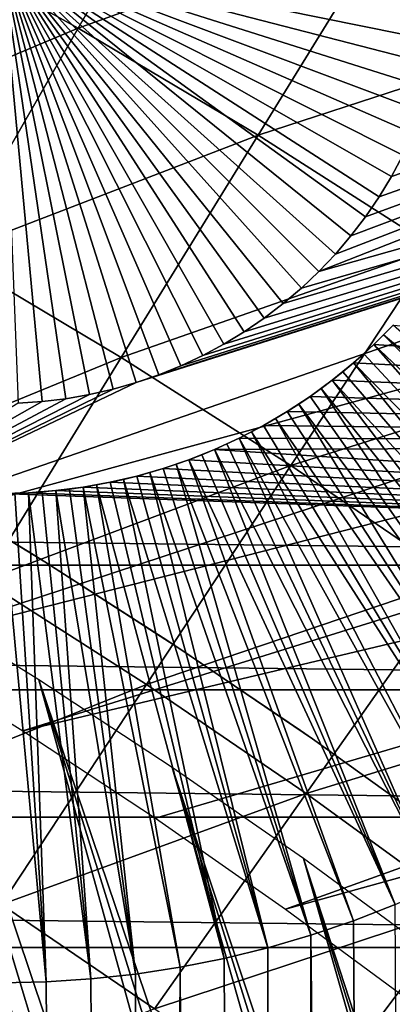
# Model space of a CAD drawing. Header units: millimetres. Extents: x -50 to 50, y -50 to 50.
# Tile 534 of 562: x 12.9 to 14.4, y 19.1 to 22.9. Entities that reach past the tile are written whole.
import ezdxf

# ---------------------------------------------------------------- set-up
doc = ezdxf.new("R2010")
doc.units = ezdxf.units.MM
doc.header["$LTSCALE"] = 65.185185
for name, color, linetype in [('1', 7, 'CONTINUOUS'), ('11', 7, 'CONTINUOUS'), ('18', 7, 'CONTINUOUS'), ('2', 7, 'CONTINUOUS'), ('36', 7, 'CONTINUOUS'), ('39', 7, 'CONTINUOUS'), ('46', 7, 'CONTINUOUS'), ('48', 7, 'CONTINUOUS'), ('49', 7, 'CONTINUOUS'), ('79', 7, 'CONTINUOUS'), ('80', 7, 'CONTINUOUS')]:
    doc.layers.add(name, color=color, linetype=linetype)

msp = doc.modelspace()

# ---------------------------------------------------------------- linework, layer by layer
at = {"layer": '1', "color": 7, "linetype": 'Continuous', "true_color": 0xf5f5f5}
for points in [[(14.2949, 21.6588), (14.3702, 21.7341), (20.0728, 21.2755), (14.2949, 21.6588)], [(14.216, 21.5875), (14.2949, 21.6588), (20.0728, 21.2755), (14.216, 21.5875)], [(14.1335, 21.5203), (14.216, 21.5875), (20.0728, 21.2755), (14.1335, 21.5203)], [(14.0477, 21.4573), (14.1335, 21.5203), (20.0728, 21.2755), (14.0477, 21.4573)], [(13.9589, 21.3987), (14.0477, 21.4573), (20.0728, 21.2755), (13.9589, 21.3987)], [(13.8672, 21.3448), (13.9589, 21.3987), (20.0728, 21.2755), (13.8672, 21.3448)], [(13.7729, 21.2955), (13.8672, 21.3448), (20.0728, 21.2755), (13.7729, 21.2955)], [(13.6762, 21.2511), (13.7729, 21.2955), (20.0728, 21.2755), (13.6762, 21.2511)], [(-20.0728, 21.2755), (20.5624, 20.8027), (-20.5624, 20.8027), (-20.0728, 21.2755)], [(12.8481, 21.0809), (20.5624, 20.8027), (-20.0728, 21.2755), (12.8481, 21.0809)], [(20.5624, 20.8027), (13.6762, 21.2511), (20.0728, 21.2755), (20.5624, 20.8027)], [(13.5774, 21.2116), (13.6762, 21.2511), (20.5624, 20.8027), (13.5774, 21.2116)], [(13.3744, 21.1479), (13.4768, 21.1772), (20.5624, 20.8027), (13.3744, 21.1479)], [(13.4768, 21.1772), (13.5774, 21.2116), (20.5624, 20.8027), (13.4768, 21.1772)], [(13.2708, 21.1239), (13.3744, 21.1479), (20.5624, 20.8027), (13.2708, 21.1239)], [(13.0606, 21.0917), (13.1661, 21.1051), (20.5624, 20.8027), (13.0606, 21.0917)], [(13.1661, 21.1051), (13.2708, 21.1239), (20.5624, 20.8027), (13.1661, 21.1051)], [(12.8481, 21.0809), (12.9544, 21.0836), (20.5624, 20.8027), (12.8481, 21.0809)], [(12.9544, 21.0836), (13.0606, 21.0917), (20.5624, 20.8027), (12.9544, 21.0836)], [(-20.5624, 20.8027), (21.0409, 20.3185), (-21.0409, 20.3185), (-20.5624, 20.8027)], [(20.5624, 20.8027), (21.0409, 20.3185), (-20.5624, 20.8027), (20.5624, 20.8027)], [(-21.0409, 20.3185), (21.508, 19.8235), (-21.508, 19.8235), (-21.0409, 20.3185)], [(21.0409, 20.3185), (21.508, 19.8235), (-21.0409, 20.3185), (21.0409, 20.3185)], [(-21.508, 19.8235), (21.9635, 19.3176), (-21.9635, 19.3176), (-21.508, 19.8235)], [(21.508, 19.8235), (21.9635, 19.3176), (-21.508, 19.8235), (21.508, 19.8235)], [(-21.9635, 19.3176), (22.407, 18.8013), (-22.407, 18.8013), (-21.9635, 19.3176)], [(21.9635, 19.3176), (22.407, 18.8013), (-21.9635, 19.3176), (21.9635, 19.3176)]]:
    msp.add_3dface(points, dxfattribs=at)
at = {"layer": '11', "color": 7, "linetype": 'Continuous', "true_color": 0xf5f5f5}
for points in [[(14.3702, 21.7341), (14.2949, 21.6588), (14.3702, 21.7341, 2.4), (14.3702, 21.7341)], [(14.3702, 21.7341, 2.4), (14.2949, 21.6588), (14.333, 21.696, 2.4), (14.3702, 21.7341, 2.4)], [(14.333, 21.696, 2.4), (14.2949, 21.6588), (14.2949, 21.6588, 2.4), (14.333, 21.696, 2.4)], [(14.2949, 21.6588), (14.216, 21.5875), (14.2949, 21.6588, 2.4), (14.2949, 21.6588)], [(14.2949, 21.6588, 2.4), (14.216, 21.5875), (14.2559, 21.6227, 2.4), (14.2949, 21.6588, 2.4)], [(14.2559, 21.6227, 2.4), (14.216, 21.5875), (14.216, 21.5875, 2.4), (14.2559, 21.6227, 2.4)], [(14.216, 21.5875, 2.4), (14.1335, 21.5203), (14.1752, 21.5534, 2.4), (14.216, 21.5875, 2.4)], [(14.216, 21.5875), (14.1335, 21.5203), (14.216, 21.5875, 2.4), (14.216, 21.5875)], [(14.1335, 21.5203), (14.0477, 21.4573), (14.1335, 21.5203, 2.4), (14.1335, 21.5203)], [(14.1335, 21.5203, 2.4), (14.0477, 21.4573), (14.091, 21.4882, 2.4), (14.1335, 21.5203, 2.4)], [(14.1752, 21.5534, 2.4), (14.1335, 21.5203), (14.1335, 21.5203, 2.4), (14.1752, 21.5534, 2.4)], [(14.091, 21.4882, 2.4), (14.0477, 21.4573), (14.0477, 21.4573, 2.4), (14.091, 21.4882, 2.4)], [(14.0477, 21.4573), (13.9589, 21.3987), (14.0477, 21.4573, 2.4), (14.0477, 21.4573)], [(14.0477, 21.4573, 2.4), (13.9589, 21.3987), (14.0037, 21.4274, 2.4), (14.0477, 21.4573, 2.4)], [(14.0037, 21.4274, 2.4), (13.9589, 21.3987), (13.9589, 21.3987, 2.4), (14.0037, 21.4274, 2.4)], [(13.9589, 21.3987), (13.8672, 21.3448), (13.9589, 21.3987, 2.4), (13.9589, 21.3987)], [(13.9589, 21.3987, 2.4), (13.8672, 21.3448), (13.9134, 21.3712, 2.4), (13.9589, 21.3987, 2.4)], [(13.9134, 21.3712, 2.4), (13.8672, 21.3448), (13.8672, 21.3448, 2.4), (13.9134, 21.3712, 2.4)], [(13.8672, 21.3448), (13.7729, 21.2955), (13.8672, 21.3448, 2.4), (13.8672, 21.3448)], [(13.8672, 21.3448, 2.4), (13.7729, 21.2955), (13.8204, 21.3195, 2.4), (13.8672, 21.3448, 2.4)], [(13.7729, 21.2955, 2.4), (13.6762, 21.2511), (13.7249, 21.2727, 2.4), (13.7729, 21.2955, 2.4)], [(13.7729, 21.2955), (13.6762, 21.2511), (13.7729, 21.2955, 2.4), (13.7729, 21.2955)], [(13.8204, 21.3195, 2.4), (13.7729, 21.2955), (13.7729, 21.2955, 2.4), (13.8204, 21.3195, 2.4)], [(13.7249, 21.2727, 2.4), (13.6762, 21.2511), (13.6762, 21.2511, 2.4), (13.7249, 21.2727, 2.4)], [(13.6762, 21.2511, 2.4), (13.5774, 21.2116), (13.6271, 21.2307, 2.4), (13.6762, 21.2511, 2.4)], [(13.6762, 21.2511), (13.5774, 21.2116), (13.6762, 21.2511, 2.4), (13.6762, 21.2511)], [(13.6271, 21.2307, 2.4), (13.5774, 21.2116), (13.5774, 21.2116, 2.4), (13.6271, 21.2307, 2.4)], [(13.4768, 21.1772), (13.3744, 21.1479), (13.4768, 21.1772, 2.4), (13.4768, 21.1772)], [(13.4768, 21.1772, 2.4), (13.3744, 21.1479), (13.4258, 21.1619, 2.4), (13.4768, 21.1772, 2.4)], [(13.5774, 21.2116), (13.4768, 21.1772), (13.5774, 21.2116, 2.4), (13.5774, 21.2116)], [(13.5774, 21.2116, 2.4), (13.4768, 21.1772), (13.5273, 21.1938, 2.4), (13.5774, 21.2116, 2.4)], [(13.5273, 21.1938, 2.4), (13.4768, 21.1772), (13.4768, 21.1772, 2.4), (13.5273, 21.1938, 2.4)], [(13.3744, 21.1479), (13.2708, 21.1239), (13.3745, 21.1479, 2.4), (13.3744, 21.1479)], [(13.3745, 21.1479, 2.4), (13.2708, 21.1239), (13.3228, 21.1352, 2.4), (13.3745, 21.1479, 2.4)], [(13.4258, 21.1619, 2.4), (13.3744, 21.1479), (13.3745, 21.1479, 2.4), (13.4258, 21.1619, 2.4)], [(13.1661, 21.1051, 2.4), (13.0606, 21.0917), (13.1134, 21.0977, 2.4), (13.1661, 21.1051, 2.4)], [(13.1661, 21.1051), (13.0606, 21.0917), (13.1661, 21.1051, 2.4), (13.1661, 21.1051)], [(13.2708, 21.1239), (13.1661, 21.1051), (13.2708, 21.1239, 2.4), (13.2708, 21.1239)], [(13.2708, 21.1239, 2.4), (13.1661, 21.1051), (13.2186, 21.1138, 2.4), (13.2708, 21.1239, 2.4)], [(13.2186, 21.1138, 2.4), (13.1661, 21.1051), (13.1661, 21.1051, 2.4), (13.2186, 21.1138, 2.4)], [(13.3228, 21.1352, 2.4), (13.2708, 21.1239), (13.2708, 21.1239, 2.4), (13.3228, 21.1352, 2.4)], [(12.9544, 21.0836, 2.4), (12.8481, 21.0809), (12.9013, 21.0816, 2.4), (12.9544, 21.0836, 2.4)], [(12.9544, 21.0836), (12.8481, 21.0809), (12.9544, 21.0836, 2.4), (12.9544, 21.0836)], [(13.0605, 21.0917, 2.4), (12.9544, 21.0836), (13.0075, 21.087, 2.4), (13.0605, 21.0917, 2.4)], [(13.0606, 21.0917), (12.9544, 21.0836), (13.0605, 21.0917, 2.4), (13.0606, 21.0917)], [(13.0075, 21.087, 2.4), (12.9544, 21.0836), (12.9544, 21.0836, 2.4), (13.0075, 21.087, 2.4)], [(13.1134, 21.0977, 2.4), (13.0606, 21.0917), (13.0605, 21.0917, 2.4), (13.1134, 21.0977, 2.4)]]:
    msp.add_3dface(points, dxfattribs=at)
at = {"layer": '18', "color": 7, "linetype": 'Continuous', "true_color": 0xf5f5f5}
for points in [[(15.7972, 20.4785, 4.3), (14.3702, 21.7341, 2.4), (14.333, 21.696, 2.4), (15.7972, 20.4785, 4.3)], [(15.6765, 20.3525, 4.3), (14.333, 21.696, 2.4), (14.2949, 21.6588, 2.4), (15.6765, 20.3525, 4.3)], [(15.6765, 20.3525, 4.3), (15.7972, 20.4785, 4.3), (14.333, 21.696, 2.4), (15.6765, 20.3525, 4.3)], [(15.5504, 20.2318, 4.3), (14.2949, 21.6588, 2.4), (14.2559, 21.6227, 2.4), (15.5504, 20.2318, 4.3)], [(15.5504, 20.2318, 4.3), (15.6765, 20.3525, 4.3), (14.2949, 21.6588, 2.4), (15.5504, 20.2318, 4.3)], [(15.5504, 20.2318, 4.3), (14.2559, 21.6227, 2.4), (14.216, 21.5875, 2.4), (15.5504, 20.2318, 4.3)], [(15.4192, 20.1167, 4.3), (14.216, 21.5875, 2.4), (14.1752, 21.5534, 2.4), (15.4192, 20.1167, 4.3)], [(15.4192, 20.1167, 4.3), (15.5504, 20.2318, 4.3), (14.216, 21.5875, 2.4), (15.4192, 20.1167, 4.3)], [(15.2831, 20.0075, 4.3), (14.1335, 21.5203, 2.4), (14.091, 21.4882, 2.4), (15.2831, 20.0075, 4.3)], [(15.4192, 20.1167, 4.3), (14.1752, 21.5534, 2.4), (14.1335, 21.5203, 2.4), (15.4192, 20.1167, 4.3)], [(15.2831, 20.0075, 4.3), (15.4192, 20.1167, 4.3), (14.1335, 21.5203, 2.4), (15.2831, 20.0075, 4.3)], [(15.1424, 19.9043, 4.3), (14.091, 21.4882, 2.4), (14.0477, 21.4573, 2.4), (15.1424, 19.9043, 4.3)], [(15.1424, 19.9043, 4.3), (15.2831, 20.0075, 4.3), (14.091, 21.4882, 2.4), (15.1424, 19.9043, 4.3)], [(15.1424, 19.9043, 4.3), (14.0477, 21.4573, 2.4), (14.0037, 21.4274, 2.4), (15.1424, 19.9043, 4.3)], [(14.9973, 19.8073, 4.3), (14.0037, 21.4274, 2.4), (13.9589, 21.3987, 2.4), (14.9973, 19.8073, 4.3)], [(14.9973, 19.8073, 4.3), (15.1424, 19.9043, 4.3), (14.0037, 21.4274, 2.4), (14.9973, 19.8073, 4.3)], [(14.8481, 19.7168, 4.3), (13.9134, 21.3712, 2.4), (13.8672, 21.3448, 2.4), (14.8481, 19.7168, 4.3)], [(14.9973, 19.8073, 4.3), (13.9589, 21.3987, 2.4), (13.9134, 21.3712, 2.4), (14.9973, 19.8073, 4.3)], [(14.8481, 19.7168, 4.3), (14.9973, 19.8073, 4.3), (13.9134, 21.3712, 2.4), (14.8481, 19.7168, 4.3)], [(14.8481, 19.7168, 4.3), (13.8672, 21.3448, 2.4), (13.8204, 21.3195, 2.4), (14.8481, 19.7168, 4.3)], [(14.5385, 19.5556, 4.3), (13.7729, 21.2955, 2.4), (13.7249, 21.2727, 2.4), (14.5385, 19.5556, 4.3)], [(14.6951, 19.6329, 4.3), (13.8204, 21.3195, 2.4), (13.7729, 21.2955, 2.4), (14.6951, 19.6329, 4.3)], [(14.5385, 19.5556, 4.3), (14.6951, 19.6329, 4.3), (13.7729, 21.2955, 2.4), (14.5385, 19.5556, 4.3)], [(14.6951, 19.6329, 4.3), (14.8481, 19.7168, 4.3), (13.8204, 21.3195, 2.4), (14.6951, 19.6329, 4.3)], [(14.5385, 19.5556, 4.3), (13.7249, 21.2727, 2.4), (13.6762, 21.2511, 2.4), (14.5385, 19.5556, 4.3)], [(14.3788, 19.4854, 4.3), (13.6271, 21.2307, 2.4), (13.5774, 21.2116, 2.4), (14.3788, 19.4854, 4.3)], [(14.3788, 19.4854, 4.3), (13.6762, 21.2511, 2.4), (13.6271, 21.2307, 2.4), (14.3788, 19.4854, 4.3)], [(14.3788, 19.4854, 4.3), (14.5385, 19.5556, 4.3), (13.6762, 21.2511, 2.4), (14.3788, 19.4854, 4.3)], [(14.0509, 19.366, 4.3), (13.4768, 21.1772, 2.4), (13.4258, 21.1619, 2.4), (14.0509, 19.366, 4.3)], [(14.0509, 19.366, 4.3), (13.5273, 21.1938, 2.4), (13.4768, 21.1772, 2.4), (14.0509, 19.366, 4.3)], [(14.2162, 19.4221, 4.3), (13.5774, 21.2116, 2.4), (13.5273, 21.1938, 2.4), (14.2162, 19.4221, 4.3)], [(14.0509, 19.366, 4.3), (14.2162, 19.4221, 4.3), (13.5273, 21.1938, 2.4), (14.0509, 19.366, 4.3)], [(14.2162, 19.4221, 4.3), (14.3788, 19.4854, 4.3), (13.5774, 21.2116, 2.4), (14.2162, 19.4221, 4.3)], [(13.8834, 19.3172, 4.3), (13.3745, 21.1479, 2.4), (13.3228, 21.1352, 2.4), (13.8834, 19.3172, 4.3)], [(13.8834, 19.3172, 4.3), (13.4258, 21.1619, 2.4), (13.3745, 21.1479, 2.4), (13.8834, 19.3172, 4.3)], [(13.8834, 19.3172, 4.3), (14.0509, 19.366, 4.3), (13.4258, 21.1619, 2.4), (13.8834, 19.3172, 4.3)], [(13.3702, 19.2151, 4.3), (13.1661, 21.1051, 2.4), (13.1134, 21.0977, 2.4), (13.3702, 19.2151, 4.3)], [(13.5427, 19.2417, 4.3), (13.2186, 21.1138, 2.4), (13.1661, 21.1051, 2.4), (13.5427, 19.2417, 4.3)], [(13.3702, 19.2151, 4.3), (13.5427, 19.2417, 4.3), (13.1661, 21.1051, 2.4), (13.3702, 19.2151, 4.3)], [(13.7138, 19.2757, 4.3), (13.2708, 21.1239, 2.4), (13.2186, 21.1138, 2.4), (13.7138, 19.2757, 4.3)], [(13.5427, 19.2417, 4.3), (13.7138, 19.2757, 4.3), (13.2186, 21.1138, 2.4), (13.5427, 19.2417, 4.3)], [(13.7138, 19.2757, 4.3), (13.3228, 21.1352, 2.4), (13.2708, 21.1239, 2.4), (13.7138, 19.2757, 4.3)], [(13.7138, 19.2757, 4.3), (13.8834, 19.3172, 4.3), (13.3228, 21.1352, 2.4), (13.7138, 19.2757, 4.3)], [(13.0225, 19.1847, 4.3), (12.9013, 21.0816, 2.4), (12.8481, 21.0809, 2.4), (13.0225, 19.1847, 4.3)], [(12.8481, 19.1809, 4.3), (13.0225, 19.1847, 4.3), (12.8481, 21.0809, 2.4), (12.8481, 19.1809, 4.3)], [(13.0225, 19.1847, 4.3), (12.9544, 21.0836, 2.4), (12.9013, 21.0816, 2.4), (13.0225, 19.1847, 4.3)], [(13.1967, 19.1961, 4.3), (13.0075, 21.087, 2.4), (12.9544, 21.0836, 2.4), (13.1967, 19.1961, 4.3)], [(13.0225, 19.1847, 4.3), (13.1967, 19.1961, 4.3), (12.9544, 21.0836, 2.4), (13.0225, 19.1847, 4.3)], [(13.1967, 19.1961, 4.3), (13.0605, 21.0917, 2.4), (13.0075, 21.087, 2.4), (13.1967, 19.1961, 4.3)], [(13.3702, 19.2151, 4.3), (13.1134, 21.0977, 2.4), (13.0605, 21.0917, 2.4), (13.3702, 19.2151, 4.3)], [(13.1967, 19.1961, 4.3), (13.3702, 19.2151, 4.3), (13.0605, 21.0917, 2.4), (13.1967, 19.1961, 4.3)]]:
    msp.add_3dface(points, dxfattribs=at)
at = {"layer": '2', "color": 7, "linetype": 'Continuous', "true_color": 0xf5f5f5}
for points in [[(14.3788, 19.4854, 4.3), (14.2162, 19.4221, 4.3), (14.5756, -25.3597, 4.3), (14.3788, 19.4854, 4.3)], [(14.2162, 19.4221, 4.3), (14.0509, 19.366, 4.3), (14.5756, -25.3597, 4.3), (14.2162, 19.4221, 4.3)], [(14.0509, 19.366, 4.3), (13.8834, 19.3172, 4.3), (13.9864, -25.6894, 4.3), (14.0509, 19.366, 4.3)], [(14.5756, -25.3597, 4.3), (14.0509, 19.366, 4.3), (13.9864, -25.6894, 4.3), (14.5756, -25.3597, 4.3)], [(13.8834, 19.3172, 4.3), (13.7138, 19.2757, 4.3), (13.9864, -25.6894, 4.3), (13.8834, 19.3172, 4.3)], [(13.7138, 19.2757, 4.3), (13.5427, 19.2417, 4.3), (13.9864, -25.6894, 4.3), (13.7138, 19.2757, 4.3)], [(13.5427, 19.2417, 4.3), (13.3702, 19.2151, 4.3), (13.3896, -26.0054, 4.3), (13.5427, 19.2417, 4.3)], [(13.9864, -25.6894, 4.3), (13.5427, 19.2417, 4.3), (13.3896, -26.0054, 4.3), (13.9864, -25.6894, 4.3)], [(13.1967, 19.1961, 4.3), (13.0225, 19.1847, 4.3), (13.3896, -26.0054, 4.3), (13.1967, 19.1961, 4.3)], [(13.3702, 19.2151, 4.3), (13.1967, 19.1961, 4.3), (13.3896, -26.0054, 4.3), (13.3702, 19.2151, 4.3)], [(13.3896, -26.0054, 4.3), (12.8481, 19.1809, 4.3), (12.7858, -26.3075, 4.3), (13.3896, -26.0054, 4.3)], [(13.0225, 19.1847, 4.3), (12.8481, 19.1809, 4.3), (13.3896, -26.0054, 4.3), (13.0225, 19.1847, 4.3)]]:
    msp.add_3dface(points, dxfattribs=at)
at = {"layer": '36', "color": 15, "linetype": 'Continuous', "true_color": 0xaf503c}
for points in [[(12.4363, 23.2812, -12.7621), (13.6492, 23.7607, -12.3767), (13.1473, 22.8871, -12.7621), (12.4363, 23.2812, -12.7621)], [(13.6492, 23.7607, -12.3767), (14.3744, 23.329, -12.3767), (13.1473, 22.8871, -12.7621), (13.6492, 23.7607, -12.3767)], [(13.1473, 22.8871, -12.7621), (14.3744, 23.329, -12.3767), (13.8458, 22.4713, -12.7621), (13.1473, 22.8871, -12.7621)], [(14.3744, 23.329, -12.3767), (15.0859, 22.8752, -12.3767), (13.8458, 22.4713, -12.7621), (14.3744, 23.329, -12.3767)], [(12.4363, 23.2812, -12.7621), (13.1473, 22.8871, -12.7621), (11.9589, 22.3878, -13.133), (12.4363, 23.2812, -12.7621)], [(11.9589, 22.3878, -13.133), (13.1473, 22.8871, -12.7621), (12.6426, 22.0089, -13.133), (11.9589, 22.3878, -13.133)], [(13.1473, 22.8871, -12.7621), (13.8458, 22.4713, -12.7621), (12.6426, 22.0089, -13.133), (13.1473, 22.8871, -12.7621)], [(13.8458, 22.4713, -12.7621), (15.0859, 22.8752, -12.3767), (14.5311, 22.0342, -12.7621), (13.8458, 22.4713, -12.7621)], [(12.6426, 22.0089, -13.133), (13.8458, 22.4713, -12.7621), (13.3143, 21.609, -13.133), (12.6426, 22.0089, -13.133)], [(13.8458, 22.4713, -12.7621), (14.5311, 22.0342, -12.7621), (13.3143, 21.609, -13.133), (13.8458, 22.4713, -12.7621)], [(13.3143, 21.609, -13.133), (14.5311, 22.0342, -12.7621), (13.9733, 21.1887, -13.133), (13.3143, 21.609, -13.133)], [(14.5311, 22.0342, -12.7621), (15.2027, 21.5762, -12.7621), (13.9733, 21.1887, -13.133), (14.5311, 22.0342, -12.7621)], [(12.6426, 22.0089, -13.133), (13.3143, 21.609, -13.133), (12.1353, 21.1261, -13.4894), (12.6426, 22.0089, -13.133)], [(12.1353, 21.1261, -13.4894), (13.3143, 21.609, -13.133), (12.7801, 20.7423, -13.4894), (12.1353, 21.1261, -13.4894)], [(13.3143, 21.609, -13.133), (13.9733, 21.1887, -13.133), (12.7801, 20.7423, -13.4894), (13.3143, 21.609, -13.133)], [(13.9733, 21.1887, -13.133), (15.2027, 21.5762, -12.7621), (14.6191, 20.7482, -13.133), (13.9733, 21.1887, -13.133)], [(12.7801, 20.7423, -13.4894), (13.9733, 21.1887, -13.133), (13.4127, 20.3388, -13.4894), (12.7801, 20.7423, -13.4894)], [(13.9733, 21.1887, -13.133), (14.6191, 20.7482, -13.133), (13.4127, 20.3388, -13.4894), (13.9733, 21.1887, -13.133)], [(12.7801, 20.7423, -13.4894), (13.4127, 20.3388, -13.4894), (12.2433, 19.8713, -13.8311), (12.7801, 20.7423, -13.4894)], [(13.4127, 20.3388, -13.4894), (14.6191, 20.7482, -13.133), (14.0326, 19.916, -13.4894), (13.4127, 20.3388, -13.4894)], [(14.6191, 20.7482, -13.133), (15.2511, 20.2881, -13.133), (14.0326, 19.916, -13.4894), (14.6191, 20.7482, -13.133)], [(12.2433, 19.8713, -13.8311), (13.4127, 20.3388, -13.4894), (12.8493, 19.4848, -13.8311), (12.2433, 19.8713, -13.8311)], [(13.4127, 20.3388, -13.4894), (14.0326, 19.916, -13.4894), (12.8493, 19.4848, -13.8311), (13.4127, 20.3388, -13.4894)], [(14.0326, 19.916, -13.4894), (15.2511, 20.2881, -13.133), (14.6392, 19.4744, -13.4894), (14.0326, 19.916, -13.4894)], [(12.8493, 19.4848, -13.8311), (14.0326, 19.916, -13.4894), (13.4432, 19.0797, -13.8311), (12.8493, 19.4848, -13.8311)], [(14.0326, 19.916, -13.4894), (14.6392, 19.4744, -13.4894), (13.4432, 19.0797, -13.8311), (14.0326, 19.916, -13.4894)], [(12.8493, 19.4848, -13.8311), (13.4432, 19.0797, -13.8311), (12.2833, 18.6267, -14.1581), (12.8493, 19.4848, -13.8311)], [(13.4432, 19.0797, -13.8311), (14.6392, 19.4744, -13.4894), (14.0243, 18.6566, -13.8311), (13.4432, 19.0797, -13.8311)], [(14.6392, 19.4744, -13.4894), (15.2319, 19.0142, -13.4894), (14.0243, 18.6566, -13.8311), (14.6392, 19.4744, -13.4894)]]:
    msp.add_3dface(points, dxfattribs=at)
at = {"layer": '39', "color": 15, "linetype": 'Continuous', "true_color": 0xaf503c}
for points in [[(25.6286, 42.5834, 4.5), (24.8645, 43.0341, 4.5), (-44.3035, 22.5307, 4.5), (25.6286, 42.5834, 4.5)], [(-44.3035, 22.5307, 4.5), (24.8645, 43.0341, 4.5), (-43.8943, 23.3179, 4.5), (-44.3035, 22.5307, 4.5)], [(26.3846, 42.1192, 4.5), (25.6286, 42.5834, 4.5), (-44.6985, 21.7364, 4.5), (26.3846, 42.1192, 4.5)], [(-44.6985, 21.7364, 4.5), (25.6286, 42.5834, 4.5), (-44.3035, 22.5307, 4.5), (-44.6985, 21.7364, 4.5)], [(-45.0793, 20.9352, 4.5), (26.3846, 42.1192, 4.5), (-44.6985, 21.7364, 4.5), (-45.0793, 20.9352, 4.5)], [(27.1321, 41.6415, 4.5), (26.3846, 42.1192, 4.5), (-45.0793, 20.9352, 4.5), (27.1321, 41.6415, 4.5)], [(-45.4458, 20.1272, 4.5), (27.1321, 41.6415, 4.5), (-45.0793, 20.9352, 4.5), (-45.4458, 20.1272, 4.5)], [(27.871, 41.1505, 4.5), (27.1321, 41.6415, 4.5), (-45.4458, 20.1272, 4.5), (27.871, 41.1505, 4.5)], [(28.601, 40.6464, 4.5), (27.871, 41.1505, 4.5), (-45.7978, 19.313, 4.5), (28.601, 40.6464, 4.5)], [(-45.7978, 19.313, 4.5), (27.871, 41.1505, 4.5), (-45.4458, 20.1272, 4.5), (-45.7978, 19.313, 4.5)], [(28.601, 40.6464, 4.5), (-45.7978, 19.313, 4.5), (-8.8836, 29.7032, 4.5), (28.601, 40.6464, 4.5)]]:
    msp.add_3dface(points, dxfattribs=at)
at = {"layer": '46', "color": 15, "linetype": 'Continuous', "true_color": 0xaf503c}
for points in [[(20.0607, 23.6344), (19.5214, 24.0818), (14.0819, 21.9422), (20.0607, 23.6344)], [(14.0819, 21.9422), (19.5214, 24.0818), (14.1461, 22.0098), (14.0819, 21.9422)], [(14.1461, 22.0098), (19.5214, 24.0818), (14.2065, 22.0807), (14.1461, 22.0098)], [(14.2065, 22.0807), (19.5214, 24.0818), (14.2631, 22.1547), (14.2065, 22.0807)], [(14.2631, 22.1547), (19.5214, 24.0818), (14.3157, 22.2316), (14.2631, 22.1547)], [(14.3157, 22.2316), (19.5214, 24.0818), (14.364, 22.3112), (14.3157, 22.2316)], [(14.364, 22.3112), (19.5214, 24.0818), (14.4081, 22.3933), (14.364, 22.3112)], [(11.8775, 20.7984), (20.0607, 23.6344), (13.3718, 21.5112), (11.8775, 20.7984)], [(20.5896, 23.175), (20.0607, 23.6344), (11.8775, 20.7984), (20.5896, 23.175)], [(13.3718, 21.5112), (20.0607, 23.6344), (13.4599, 21.5416), (13.3718, 21.5112)], [(13.4599, 21.5416), (20.0607, 23.6344), (13.5463, 21.5767), (13.4599, 21.5416)], [(13.5463, 21.5767), (20.0607, 23.6344), (13.6306, 21.6163), (13.5463, 21.5767)], [(13.6306, 21.6163), (20.0607, 23.6344), (13.7127, 21.6603), (13.6306, 21.6163)], [(13.7127, 21.6603), (20.0607, 23.6344), (13.7923, 21.7086), (13.7127, 21.6603)], [(13.7923, 21.7086), (20.0607, 23.6344), (13.8693, 21.7611), (13.7923, 21.7086)], [(13.8693, 21.7611), (20.0607, 23.6344), (13.9434, 21.8177), (13.8693, 21.7611)], [(13.9434, 21.8177), (20.0607, 23.6344), (14.0143, 21.8781), (13.9434, 21.8177)], [(14.0143, 21.8781), (20.0607, 23.6344), (14.0819, 21.9422), (14.0143, 21.8781)], [(12.4091, 20.4856), (20.5896, 23.175), (11.8775, 20.7984), (12.4091, 20.4856)], [(21.1081, 22.7037), (20.5896, 23.175), (12.4091, 20.4856), (21.1081, 22.7037)], [(12.9323, 20.1592), (21.1081, 22.7037), (12.4091, 20.4856), (12.9323, 20.1592)], [(21.6157, 22.2208), (21.1081, 22.7037), (12.9323, 20.1592), (21.6157, 22.2208)], [(13.447, 19.8195), (21.6157, 22.2208), (12.9323, 20.1592), (13.447, 19.8195)], [(13.9528, 19.4666), (21.6157, 22.2208), (13.447, 19.8195), (13.9528, 19.4666)], [(22.1123, 21.7266), (21.6157, 22.2208), (13.9528, 19.4666), (22.1123, 21.7266)], [(14.4493, 19.1008), (22.1123, 21.7266), (13.9528, 19.4666), (14.4493, 19.1008)], [(13.2823, 21.4855), (11.8775, 20.7984), (13.3718, 21.5112), (13.2823, 21.4855)], [(13.1915, 21.4646), (11.8775, 20.7984), (13.2823, 21.4855), (13.1915, 21.4646)], [(13.0997, 21.4486), (11.8775, 20.7984), (13.1915, 21.4646), (13.0997, 21.4486)], [(13.0072, 21.4375), (11.8775, 20.7984), (13.0997, 21.4486), (13.0072, 21.4375)], [(12.9142, 21.4313), (11.8775, 20.7984), (13.0072, 21.4375), (12.9142, 21.4313)]]:
    msp.add_3dface(points, dxfattribs=at)
at = {"layer": '48', "color": 15, "linetype": 'Continuous', "true_color": 0xaf503c}
for points in [[(12.4396, 21.1661, -3), (12.4846, 21.1395, -8.9), (12.9718, 20.8441, -3), (12.4396, 21.1661, -3)], [(12.4846, 21.1395, -8.9), (13.0175, 20.8155, -8.9), (12.9718, 20.8441, -3), (12.4846, 21.1395, -8.9)], [(12.9718, 20.8441, -3), (13.0175, 20.8155, -8.9), (13.4956, 20.5087, -3), (12.9718, 20.8441, -3)], [(13.0175, 20.8155, -8.9), (13.5419, 20.4781, -8.9), (13.4956, 20.5087, -3), (13.0175, 20.8155, -8.9)], [(13.4956, 20.5087, -3), (13.5419, 20.4781, -8.9), (14.0107, 20.1602, -3), (13.4956, 20.5087, -3)], [(13.5419, 20.4781, -8.9), (14.0576, 20.1275, -8.9), (14.0107, 20.1602, -3), (13.5419, 20.4781, -8.9)], [(14.0107, 20.1602, -3), (14.0576, 20.1275, -8.9), (14.5169, 19.7987, -3), (14.0107, 20.1602, -3)], [(14.0576, 20.1275, -8.9), (14.5642, 19.7639, -8.9), (14.5169, 19.7987, -3), (14.0576, 20.1275, -8.9)]]:
    msp.add_3dface(points, dxfattribs=at)
at = {"layer": '49', "color": 15, "linetype": 'Continuous', "true_color": 0xaf503c}
for points in [[(10.8383, 21.5826, -9.3), (12.933, 15.2823, -9.3), (11.3889, 21.2971, -9.3), (10.8383, 21.5826, -9.3)], [(12.4994, 15.6391, -9.3), (12.933, 15.2823, -9.3), (10.8383, 21.5826, -9.3), (12.4994, 15.6391, -9.3)], [(12.933, 15.2823, -9.3), (13.3565, 14.9135, -9.3), (11.3889, 21.2971, -9.3), (12.933, 15.2823, -9.3)], [(11.3889, 21.2971, -9.3), (13.7694, 14.533, -9.3), (11.9319, 20.9975, -9.3), (11.3889, 21.2971, -9.3)], [(13.3565, 14.9135, -9.3), (13.7694, 14.533, -9.3), (11.3889, 21.2971, -9.3), (13.3565, 14.9135, -9.3)], [(11.9319, 20.9975, -9.3), (14.1715, 14.141, -9.3), (12.4672, 20.6841, -9.3), (11.9319, 20.9975, -9.3)], [(13.7694, 14.533, -9.3), (14.1715, 14.141, -9.3), (11.9319, 20.9975, -9.3), (13.7694, 14.533, -9.3)], [(14.1715, 14.141, -9.3), (14.5625, 13.7379, -9.3), (12.4672, 20.6841, -9.3), (14.1715, 14.141, -9.3)], [(12.4672, 20.6841, -9.3), (14.942, 13.324, -9.3), (12.9941, 20.3571, -9.3), (12.4672, 20.6841, -9.3)], [(14.5625, 13.7379, -9.3), (14.942, 13.324, -9.3), (12.4672, 20.6841, -9.3), (14.5625, 13.7379, -9.3)], [(14.942, 13.324, -9.3), (15.3097, 12.8996, -9.3), (12.9941, 20.3571, -9.3), (14.942, 13.324, -9.3)], [(12.9941, 20.3571, -9.3), (15.6654, 12.4651, -9.3), (13.5125, 20.0167, -9.3), (12.9941, 20.3571, -9.3)], [(15.3097, 12.8996, -9.3), (15.6654, 12.4651, -9.3), (12.9941, 20.3571, -9.3), (15.3097, 12.8996, -9.3)], [(15.6654, 12.4651, -9.3), (16.0088, 12.0207, -9.3), (13.5125, 20.0167, -9.3), (15.6654, 12.4651, -9.3)], [(13.5125, 20.0167, -9.3), (16.3396, 11.5669, -9.3), (14.022, 19.663, -9.3), (13.5125, 20.0167, -9.3)], [(16.0088, 12.0207, -9.3), (16.3396, 11.5669, -9.3), (13.5125, 20.0167, -9.3), (16.0088, 12.0207, -9.3)], [(16.3396, 11.5669, -9.3), (16.6574, 11.1041, -9.3), (14.022, 19.663, -9.3), (16.3396, 11.5669, -9.3)], [(14.022, 19.663, -9.3), (16.9623, 10.6324, -9.3), (14.5222, 19.2964, -9.3), (14.022, 19.663, -9.3)], [(16.6574, 11.1041, -9.3), (16.9623, 10.6324, -9.3), (14.022, 19.663, -9.3), (16.6574, 11.1041, -9.3)]]:
    msp.add_3dface(points, dxfattribs=at)
at = {"layer": '79', "color": 15, "linetype": 'Continuous', "true_color": 0xaf503c}
for points in [[(13.0072, 21.4375, -7), (12.8449, 23.18, -8.0515), (12.9142, 21.4313, -7), (13.0072, 21.4375, -7)], [(13.0997, 21.4486, -7), (12.8449, 23.18, -8.0515), (13.0072, 21.4375, -7), (13.0997, 21.4486, -7)], [(13.1915, 21.4646, -7), (12.8449, 23.18, -8.0515), (13.0997, 21.4486, -7), (13.1915, 21.4646, -7)], [(13.2823, 21.4855, -7), (12.8449, 23.18, -8.0515), (13.1915, 21.4646, -7), (13.2823, 21.4855, -7)], [(13.3719, 21.5112, -7), (12.8449, 23.18, -8.0515), (13.2823, 21.4855, -7), (13.3719, 21.5112, -7)], [(13.4599, 21.5416, -7), (12.8449, 23.18, -8.0515), (13.3719, 21.5112, -7), (13.4599, 21.5416, -7)], [(14.4829, 22.564, -7), (12.8449, 23.18, -8.0515), (14.4478, 22.4776, -7), (14.4829, 22.564, -7)], [(14.5133, 22.652, -7), (12.8449, 23.18, -8.0515), (14.4829, 22.564, -7), (14.5133, 22.652, -7)], [(14.5391, 22.7416, -7), (12.8449, 23.18, -8.0515), (14.5133, 22.652, -7), (14.5391, 22.7416, -7)], [(14.56, 22.8323, -7), (12.8449, 23.18, -8.0515), (14.5391, 22.7416, -7), (14.56, 22.8323, -7)], [(14.5761, 22.9241, -7), (12.8449, 23.18, -8.0515), (14.56, 22.8323, -7), (14.5761, 22.9241, -7)], [(14.4478, 22.4776, -7), (12.8449, 23.18, -8.0515), (14.4081, 22.3933, -7), (14.4478, 22.4776, -7)], [(13.5462, 21.5767, -7), (12.8449, 23.18, -8.0515), (13.4599, 21.5416, -7), (13.5462, 21.5767, -7)], [(13.6306, 21.6163, -7), (12.8449, 23.18, -8.0515), (13.5462, 21.5767, -7), (13.6306, 21.6163, -7)], [(13.7127, 21.6603, -7), (12.8449, 23.18, -8.0515), (13.6306, 21.6163, -7), (13.7127, 21.6603, -7)], [(13.7923, 21.7086, -7), (12.8449, 23.18, -8.0515), (13.7127, 21.6603, -7), (13.7923, 21.7086, -7)], [(13.8693, 21.7612, -7), (12.8449, 23.18, -8.0515), (13.7923, 21.7086, -7), (13.8693, 21.7612, -7)], [(13.9434, 21.8177, -7), (12.8449, 23.18, -8.0515), (13.8693, 21.7612, -7), (13.9434, 21.8177, -7)], [(14.0143, 21.8781, -7), (12.8449, 23.18, -8.0515), (13.9434, 21.8177, -7), (14.0143, 21.8781, -7)], [(14.4081, 22.3933, -7), (12.8449, 23.18, -8.0515), (14.364, 22.3113, -7), (14.4081, 22.3933, -7)], [(14.364, 22.3113, -7), (12.8449, 23.18, -8.0515), (14.3156, 22.2316, -7), (14.364, 22.3113, -7)], [(14.3156, 22.2316, -7), (12.8449, 23.18, -8.0515), (14.2631, 22.1547, -7), (14.3156, 22.2316, -7)], [(14.2631, 22.1547, -7), (12.8449, 23.18, -8.0515), (14.2065, 22.0807, -7), (14.2631, 22.1547, -7)], [(14.2065, 22.0807, -7), (12.8449, 23.18, -8.0515), (14.1461, 22.0098, -7), (14.2065, 22.0807, -7)], [(14.1461, 22.0098, -7), (12.8449, 23.18, -8.0515), (14.0819, 21.9422, -7), (14.1461, 22.0098, -7)], [(14.0819, 21.9422, -7), (12.8449, 23.18, -8.0515), (14.0143, 21.8781, -7), (14.0819, 21.9422, -7)]]:
    msp.add_3dface(points, dxfattribs=at)
at = {"layer": '80', "color": 15, "linetype": 'Continuous', "true_color": 0xaf503c}
for points in [[(14.4081, 22.3933), (14.4081, 22.3933, -7), (14.364, 22.3113, -7), (14.4081, 22.3933)], [(14.364, 22.3112), (14.4081, 22.3933), (14.364, 22.3113, -7), (14.364, 22.3112)], [(14.364, 22.3112), (14.364, 22.3113, -7), (14.3156, 22.2316, -7), (14.364, 22.3112)], [(14.3157, 22.2316), (14.364, 22.3112), (14.3156, 22.2316, -7), (14.3157, 22.2316)], [(14.3157, 22.2316), (14.3156, 22.2316, -7), (14.2631, 22.1547, -7), (14.3157, 22.2316)], [(14.2631, 22.1547), (14.3157, 22.2316), (14.2631, 22.1547, -7), (14.2631, 22.1547)], [(14.2631, 22.1547), (14.2631, 22.1547, -7), (14.2065, 22.0807, -7), (14.2631, 22.1547)], [(14.2065, 22.0807), (14.2631, 22.1547), (14.2065, 22.0807, -7), (14.2065, 22.0807)], [(14.2065, 22.0807), (14.2065, 22.0807, -7), (14.1461, 22.0098, -7), (14.2065, 22.0807)], [(14.1461, 22.0098), (14.2065, 22.0807), (14.1461, 22.0098, -7), (14.1461, 22.0098)], [(14.1461, 22.0098), (14.1461, 22.0098, -7), (14.0819, 21.9422, -7), (14.1461, 22.0098)], [(14.0819, 21.9422), (14.1461, 22.0098), (14.0819, 21.9422, -7), (14.0819, 21.9422)], [(14.0819, 21.9422), (14.0819, 21.9422, -7), (14.0143, 21.8781, -7), (14.0819, 21.9422)], [(14.0143, 21.8781), (14.0819, 21.9422), (14.0143, 21.8781, -7), (14.0143, 21.8781)], [(13.9434, 21.8177), (14.0143, 21.8781), (13.9434, 21.8177, -7), (13.9434, 21.8177)], [(14.0143, 21.8781), (14.0143, 21.8781, -7), (13.9434, 21.8177, -7), (14.0143, 21.8781)], [(13.9434, 21.8177), (13.9434, 21.8177, -7), (13.8693, 21.7612, -7), (13.9434, 21.8177)], [(13.8693, 21.7611), (13.9434, 21.8177), (13.8693, 21.7612, -7), (13.8693, 21.7611)], [(13.8693, 21.7611), (13.8693, 21.7612, -7), (13.7923, 21.7086, -7), (13.8693, 21.7611)], [(13.7923, 21.7086), (13.8693, 21.7611), (13.7923, 21.7086, -7), (13.7923, 21.7086)], [(13.7923, 21.7086), (13.7923, 21.7086, -7), (13.7127, 21.6603, -7), (13.7923, 21.7086)], [(13.7127, 21.6603), (13.7923, 21.7086), (13.7127, 21.6603, -7), (13.7127, 21.6603)], [(13.7127, 21.6603), (13.7127, 21.6603, -7), (13.6306, 21.6163, -7), (13.7127, 21.6603)], [(13.6306, 21.6163), (13.7127, 21.6603), (13.6306, 21.6163, -7), (13.6306, 21.6163)], [(13.6306, 21.6163), (13.6306, 21.6163, -7), (13.5462, 21.5767, -7), (13.6306, 21.6163)], [(13.5463, 21.5767), (13.6306, 21.6163), (13.5462, 21.5767, -7), (13.5463, 21.5767)], [(13.5463, 21.5767), (13.5462, 21.5767, -7), (13.4599, 21.5416, -7), (13.5463, 21.5767)], [(13.4599, 21.5416), (13.5463, 21.5767), (13.4599, 21.5416, -7), (13.4599, 21.5416)], [(13.3718, 21.5112), (13.4599, 21.5416), (13.3719, 21.5112, -7), (13.3718, 21.5112)], [(13.4599, 21.5416), (13.4599, 21.5416, -7), (13.3719, 21.5112, -7), (13.4599, 21.5416)], [(13.1915, 21.4646), (13.2823, 21.4855), (13.1915, 21.4646, -7), (13.1915, 21.4646)], [(13.2823, 21.4855), (13.2823, 21.4855, -7), (13.1915, 21.4646, -7), (13.2823, 21.4855)], [(13.3718, 21.5112), (13.3719, 21.5112, -7), (13.2823, 21.4855, -7), (13.3718, 21.5112)], [(13.2823, 21.4855), (13.3718, 21.5112), (13.2823, 21.4855, -7), (13.2823, 21.4855)], [(13.0072, 21.4375), (13.0997, 21.4486), (13.0072, 21.4375, -7), (13.0072, 21.4375)], [(13.0997, 21.4486), (13.0997, 21.4486, -7), (13.0072, 21.4375, -7), (13.0997, 21.4486)], [(13.0997, 21.4486), (13.1915, 21.4646), (13.0997, 21.4486, -7), (13.0997, 21.4486)], [(13.1915, 21.4646), (13.1915, 21.4646, -7), (13.0997, 21.4486, -7), (13.1915, 21.4646)], [(12.9142, 21.4313), (13.0072, 21.4375), (12.9142, 21.4313, -7), (12.9142, 21.4313)], [(13.0072, 21.4375), (13.0072, 21.4375, -7), (12.9142, 21.4313, -7), (13.0072, 21.4375)]]:
    msp.add_3dface(points, dxfattribs=at)

doc.saveas('drawing.dxf')
